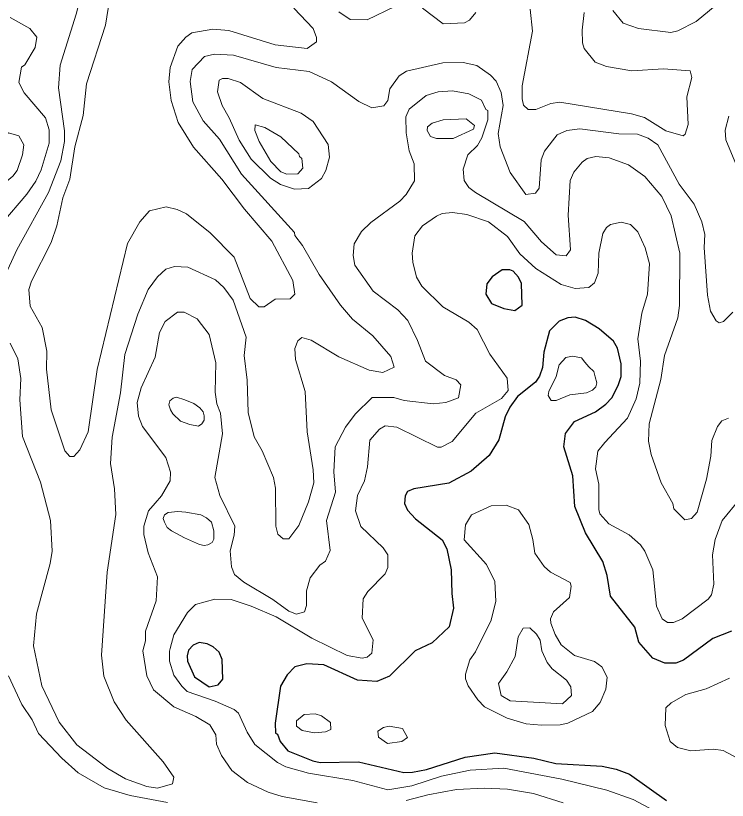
# Model space of a CAD drawing. Extents: x 673.3 to 698.5, y 6984.3 to 7012.3.
# Drawn here: x 675.365 to 676.583, y 6994.934 to 6996.277 of the extents above; entities that cross this region are included whole.
import ezdxf

# ---------------------------------------------------------------- set-up
doc = ezdxf.new("R2010")
doc.units = 0
doc.header["$LTSCALE"] = 0.032
doc.layers.add('1', color=7, linetype='Continuous', lineweight=25)
doc.layers.add('2', color=7, linetype='Continuous', lineweight=13)

msp = doc.modelspace()

# ---------------------------------------------------------------- linework, layer by layer
at = {"layer": '1'}
for points in [[(676.2189, 6995.7726), (676.2314, 6995.7819), (676.2307, 6995.8186), (676.2256, 6995.8296), (676.216, 6995.84), (676.2103, 6995.8425), (676.1976, 6995.8425), (676.1804, 6995.8305), (676.1714, 6995.8182), (676.1697, 6995.8005), (676.1794, 6995.7848), (676.2002, 6995.7758)], [(675.7183, 6995.175), (675.7128, 6995.1874), (675.7028, 6995.1966), (675.6924, 6995.2016), (675.6784, 6995.2039), (675.6686, 6995.1997), (675.6605, 6995.191), (675.6582, 6995.181), (675.6585, 6995.1721), (675.6705, 6995.1454), (675.6959, 6995.1284), (675.711, 6995.1319), (675.7192, 6995.1416)]]:
    msp.add_lwpolyline(points, close=True, dxfattribs=at)
msp.add_lwpolyline([(676.5901, 6995.2233), (676.5583, 6995.211), (676.5081, 6995.1738), (676.4947, 6995.169), (676.476, 6995.1687), (676.4552, 6995.1775), (676.4311, 6995.2045), (676.4245, 6995.2301), (676.3831, 6995.2836), (676.3772, 6995.3187), (676.3696, 6995.343), (676.3402, 6995.3921), (676.3219, 6995.4372), (676.3185, 6995.4897), (676.3032, 6995.5393), (676.3056, 6995.562), (676.3213, 6995.5828), (676.3572, 6995.5992), (676.3748, 6995.6121), (676.3851, 6995.6232), (676.396, 6995.6441), (676.4009, 6995.6595), (676.4009, 6995.6815), (676.3948, 6995.7079), (676.3878, 6995.7203), (676.3636, 6995.7414), (676.3401, 6995.7552), (676.3224, 6995.761), (676.3097, 6995.7602), (676.2949, 6995.7543), (676.2784, 6995.7376), (676.269, 6995.7015), (676.2665, 6995.6748), (676.2612, 6995.6602), (676.2545, 6995.6498), (676.2236, 6995.6252), (676.2104, 6995.6073), (676.2025, 6995.5907), (676.1917, 6995.5512), (676.1749, 6995.5244), (676.1441, 6995.4976), (676.1061, 6995.4769), (676.0461, 6995.4671), (676.0351, 6995.4626), (676.0314, 6995.4554), (676.0304, 6995.4419), (676.0351, 6995.4306), (676.0493, 6995.4156), (676.0946, 6995.3799), (676.1028, 6995.3644), (676.1101, 6995.3285), (676.111, 6995.2881), (676.1142, 6995.2629), (676.1067, 6995.2308), (676.0773, 6995.2036), (676.0485, 6995.19), (676.0044, 6995.1462), (675.983, 6995.1374), (675.9496, 6995.1399), (675.8919, 6995.1657), (675.8631, 6995.1674), (675.8425, 6995.1626), (675.8296, 6995.1489), (675.8178, 6995.1296), (675.8088, 6995.0659), (675.8096, 6995.049), (675.8127, 6995.0469), (675.8171, 6995.0346), (675.8306, 6995.0188), (675.873, 6995.0013), (675.8859, 6994.9989), (675.9516, 6994.9996), (676.0292, 6994.9818), (676.0437, 6994.9819), (676.068, 6994.9865), (676.1339, 6995.0077), (676.1847, 6995.0151), (676.2517, 6995.006), (676.2895, 6994.9972), (676.3686, 6994.9923), (676.3926, 6994.9871), (676.4155, 6994.9784), (676.4788, 6994.9338)], dxfattribs=at)
at = {"layer": '2'}
for points in [[(675.3315, 6995.8015), (675.3666, 6995.8767), (675.4205, 6995.9747), (675.4417, 6996.0289), (675.448, 6996.0621), (675.4481, 6996.0802), (675.4378, 6996.1537), (675.4407, 6996.1924), (675.468, 6996.2802), (675.4822, 6996.336), (675.4815, 6996.3566), (675.4779, 6996.3693), (675.4599, 6996.4028), (675.4513, 6996.4068), (675.4286, 6996.4068), (675.3734, 6996.3793), (675.3614, 6996.3759)], [(675.5254, 6996.3047), (675.5181, 6996.2614), (675.486, 6996.1607), (675.4798, 6996.1063), (675.466, 6996.0526), (675.457, 6995.9976), (675.4455, 6995.9657), (675.435, 6995.9175), (675.425, 6995.8891), (675.3918, 6995.8229), (675.3873, 6995.8088), (675.3893, 6995.7801), (675.4098, 6995.7436), (675.418, 6995.7029), (675.4172, 6995.6721), (675.425, 6995.6024), (675.4485, 6995.5324), (675.4574, 6995.5225), (675.4638, 6995.5228), (675.4745, 6995.5341), (675.4889, 6995.5646), (675.5041, 6995.6713), (675.5561, 6995.8875), (675.5771, 6995.9245), (675.5939, 6995.9432), (675.622, 6995.9499), (675.6408, 6995.9457), (675.6571, 6995.9381)], [(676.3867, 6996.2865), (676.4044, 6996.2645), (676.4309, 6996.2552), (676.4859, 6996.2489), (676.498, 6996.2515), (676.5298, 6996.2677), (676.5751, 6996.3058)], [(675.6571, 6995.9381), (675.6975, 6995.9058), (675.7387, 6995.8637), (675.7657, 6995.7934), (675.7806, 6995.7791), (675.7902, 6995.7791), (675.8087, 6995.792), (675.8346, 6995.7925), (675.8422, 6995.8008), (675.8393, 6995.8239), (675.8029, 6995.8915), (675.7563, 6995.9462), (675.7172, 6995.9977), (675.6691, 6996.0524), (675.6426, 6996.0944), (675.6305, 6996.1324), (675.6265, 6996.164), (675.629, 6996.1887), (675.6419, 6996.2252), (675.6556, 6996.2406), (675.6663, 6996.2479), (675.7018, 6996.2545), (675.7295, 6996.2522), (675.809, 6996.2274), (675.8637, 6996.2212), (675.8795, 6996.2327), (675.8796, 6996.2399), (675.874, 6996.2552), (675.8406, 6996.2904)], [(675.9177, 6996.2841), (675.937, 6996.2708), (675.9663, 6996.2701), (676.0138, 6996.2933)], [(676.0612, 6996.2903), (676.0965, 6996.2636), (676.1332, 6996.265), (676.1416, 6996.2698), (676.1523, 6996.2829)], [(676.2454, 6996.2885), (676.2494, 6996.2507), (676.2315, 6996.1575), (676.2314, 6996.1352), (676.2341, 6996.1242), (676.242, 6996.1167), (676.2548, 6996.117), (676.2806, 6996.1268), (676.296, 6996.1291), (676.4188, 6996.1096), (676.4411, 6996.1029), (676.4777, 6996.0801), (676.5073, 6996.0714), (676.5108, 6996.0746), (676.5156, 6996.0911), (676.5133, 6996.1383), (676.5221, 6996.1716), (676.5192, 6996.1832), (676.4737, 6996.1862), (676.4193, 6996.1828), (676.3761, 6996.1903), (676.3565, 6996.198), (676.3379, 6996.221), (676.3348, 6996.2311), (676.3341, 6996.2525), (676.338, 6996.2829)], [(675.3411, 6995.9214), (675.3838, 6995.9718), (675.3991, 6995.9941), (675.408, 6996.0133), (675.4219, 6996.0589), (675.4219, 6996.0822), (675.4157, 6996.1026), (675.3792, 6996.1455), (675.3699, 6996.1629), (675.3747, 6996.1891), (675.3801, 6996.1933), (675.398, 6996.223), (675.4007, 6996.2407), (675.3886, 6996.2556), (675.3552, 6996.2741)], [(676.5924, 6995.7695), (676.5765, 6995.7536), (676.5691, 6995.7513), (676.5636, 6995.7549), (676.5539, 6995.7713), (676.5491, 6995.7986), (676.5434, 6995.8804), (676.5442, 6995.9027), (676.5392, 6995.9247), (676.5262, 6995.9549), (676.5004, 6995.9889), (676.4639, 6996.0561), (676.4475, 6996.0678), (676.4293, 6996.0743), (676.3972, 6996.0753), (676.3301, 6996.0835), (676.308, 6996.081), (676.2917, 6996.0733), (676.2697, 6996.0455), (676.2641, 6996.0306), (676.2607, 6995.9819), (676.2547, 6995.9736), (676.2378, 6995.9715), (676.2109, 6996.0091), (676.194, 6996.0526), (676.1908, 6996.0758), (676.199, 6996.1237), (676.1956, 6996.146), (676.1873, 6996.1653), (676.1777, 6996.1755), (676.1538, 6996.192), (676.1305, 6996.1975), (676.096, 6996.1967), (676.0335, 6996.1823), (676.0213, 6996.1746), (676.0051, 6996.1519), (676.0017, 6996.1322), (675.9949, 6996.1231), (675.9745, 6996.1194), (675.9518, 6996.1307), (675.9055, 6996.1643), (675.8668, 6996.182), (675.8107, 6996.1885), (675.7373, 6996.2098), (675.7051, 6996.2113), (675.6877, 6996.2073), (675.6666, 6996.1852), (675.6631, 6996.1645), (675.6677, 6996.1299), (675.6855, 6996.0972), (675.7133, 6996.0659), (675.751, 6996.0061), (675.8419, 6995.9063), (675.8424, 6995.9012), (675.8553, 6995.884), (675.8839, 6995.8344), (675.9206, 6995.782), (675.941, 6995.7576), (675.9761, 6995.729), (676.007, 6995.6937), (676.0123, 6995.6756), (675.9933, 6995.6666), (675.9698, 6995.6705), (675.9177, 6995.6931)], [(676.5849, 6995.5884), (676.5735, 6995.5835), (676.5658, 6995.5739), (676.5565, 6995.5498), (676.5548, 6995.523), (676.5474, 6995.484), (676.5312, 6995.4274), (676.5214, 6995.4166), (676.5102, 6995.4142), (676.4912, 6995.4332), (676.4895, 6995.4421), (676.4695, 6995.4776), (676.4523, 6995.5259), (676.4482, 6995.5487), (676.4489, 6995.5784), (676.4691, 6995.6546), (676.4754, 6995.6958), (676.4979, 6995.76), (676.501, 6995.7811), (676.5018, 6995.8705), (676.4865, 6995.9347), (676.4709, 6995.9679), (676.4414, 6996.0023), (676.4137, 6996.0218), (676.3807, 6996.0339), (676.3579, 6996.0363), (676.3429, 6996.0328), (676.3345, 6996.0268), (676.3201, 6996.0096), (676.3138, 6995.9952), (676.3104, 6995.936), (676.3145, 6995.8762), (676.3069, 6995.8662), (676.2898, 6995.8681), (676.2645, 6995.89), (676.2353, 6995.9249), (676.1515, 6995.9746), (676.1404, 6995.9834), (676.1322, 6995.9952), (676.1306, 6996.0144), (676.1389, 6996.0389), (676.1553, 6996.0553), (676.1627, 6996.0683), (676.1727, 6996.0992), (676.1728, 6996.115), (676.1697, 6996.117), (676.1623, 6996.133), (676.1404, 6996.1438), (676.1121, 6996.1486), (676.088, 6996.147), (676.0673, 6996.1407), (676.0384, 6996.1175), (676.0327, 6996.104), (676.0329, 6996.0766), (676.0384, 6996.0462), (676.0465, 6996.0239), (676.0475, 6995.9945), (676.0331, 6995.9711), (676.0222, 6995.9597)], [(676.5854, 6996.1054), (676.5793, 6996.0813), (676.5801, 6996.0648), (676.6157, 6995.9796)], [(676.0222, 6995.9597), (675.9725, 6995.9231), (675.9564, 6995.9078), (675.9442, 6995.8868), (675.9424, 6995.8667), (675.9449, 6995.8502), (675.9765, 6995.8059), (676.0186, 6995.7736), (676.036, 6995.7553), (676.0526, 6995.7215), (676.0664, 6995.6859), (676.0985, 6995.6614), (676.1185, 6995.6538), (676.1266, 6995.6453), (676.1225, 6995.6232), (676.1007, 6995.6152), (676.0794, 6995.6129), (676.0298, 6995.6185), (676.0117, 6995.6236), (675.9751, 6995.6234), (675.9458, 6995.5951), (675.9292, 6995.5727), (675.9113, 6995.5393), (675.909, 6995.4963), (675.9122, 6995.4613), (675.8967, 6995.413), (675.9031, 6995.3615), (675.895, 6995.3433), (675.8853, 6995.3365), (675.8689, 6995.315), (675.8626, 6995.2926), (675.8627, 6995.2675), (675.8591, 6995.2569), (675.8453, 6995.2528), (675.8322, 6995.2579), (675.805, 6995.2777), (675.7554, 6995.3076), (675.7389, 6995.3204), (675.7338, 6995.3339), (675.7315, 6995.361), (675.7387, 6995.3881), (675.7396, 6995.4032), (675.714, 6995.4559), (675.7055, 6995.4865), (675.7184, 6995.5617), (675.715, 6995.5968), (675.7087, 6995.6126), (675.7058, 6995.6328), (675.707, 6995.6829), (675.6955, 6995.7317), (675.6754, 6995.7584), (675.6529, 6995.77), (675.6413, 6995.77), (675.6207, 6995.7537), (675.6106, 6995.7347), (675.6036, 6995.6926), (675.5793, 6995.6402), (675.5725, 6995.6151), (675.5748, 6995.5914), (675.5816, 6995.574), (675.6214, 6995.521), (675.6296, 6995.4959), (675.6289, 6995.481), (675.6143, 6995.4551), (675.6034, 6995.4426), (675.5921, 6995.4294), (675.5841, 6995.4033), (675.5841, 6995.389), (675.5912, 6995.3577), (675.6075, 6995.3167), (675.6051, 6995.2752), (675.5866, 6995.2238), (675.5865, 6995.2071), (675.5825, 6995.1896), (675.5893, 6995.1472), (675.6003, 6995.1233), (675.6351, 6995.0937), (675.6731, 6995.0776), (675.6971, 6995.0631), (675.707, 6995.046), (675.7086, 6995.03), (675.7167, 6995.0105), (675.7346, 6994.9852), (675.7615, 6994.9645), (675.797, 6994.9476), (675.8208, 6994.9406), (675.8807, 6994.9296)], [(676.603, 6995.4485), (676.5739, 6995.4131), (676.5622, 6995.3802), (676.5573, 6995.3545), (676.5597, 6995.3038), (676.5557, 6995.2857), (676.5501, 6995.2784), (676.5057, 6995.2446), (676.4908, 6995.2383), (676.4804, 6995.2381), (676.4714, 6995.2448), (676.4619, 6995.2662), (676.4553, 6995.3284), (676.4415, 6995.3607), (676.434, 6995.3712), (676.415, 6995.3887), (676.3802, 6995.4073), (676.3647, 6995.4247), (676.3627, 6995.4318), (676.3627, 6995.4754), (676.357, 6995.5012), (676.3613, 6995.5319), (676.3733, 6995.5464), (676.4122, 6995.5885), (676.427, 6995.6213), (676.4333, 6995.6481), (676.4343, 6995.6857), (676.4294, 6995.7242), (676.4368, 6995.7679), (676.4465, 6995.8007), (676.4498, 6995.8527), (676.4425, 6995.8797), (676.4294, 6995.9074), (676.4169, 6995.9199), (676.4009, 6995.9239), (676.3828, 6995.9201), (676.3761, 6995.915), (676.3699, 6995.9046), (676.3627, 6995.8708), (676.3618, 6995.8366), (676.3554, 6995.82), (676.3458, 6995.8122), (676.3225, 6995.81), (676.2986, 6995.8171), (676.2549, 6995.8447), (676.2276, 6995.8699), (676.2063, 6995.8995), (676.1739, 6995.9246), (676.1368, 6995.937), (676.1126, 6995.9402), (676.0948, 6995.9385), (676.0847, 6995.9344), (676.0608, 6995.9175), (676.0479, 6995.9005), (676.0434, 6995.8709), (676.0442, 6995.8553), (676.0508, 6995.8294), (676.0596, 6995.8141), (676.0958, 6995.7789), (676.1403, 6995.7529), (676.1547, 6995.74), (676.1765, 6995.6978), (676.2059, 6995.6565), (676.2078, 6995.6359), (676.1963, 6995.622), (676.1525, 6995.5966), (676.1117, 6995.5484), (676.093, 6995.5387), (676.0866, 6995.5387), (676.0168, 6995.5728), (675.9972, 6995.5753), (675.9872, 6995.5696), (675.971, 6995.5507), (675.9668, 6995.5051), (675.9618, 6995.4807), (675.9496, 6995.4561), (675.9465, 6995.4296), (675.9553, 6995.403), (675.9935, 6995.3663), (676.0016, 6995.3542), (676.0019, 6995.3324), (675.997, 6995.3215), (675.9673, 6995.2916), (675.9593, 6995.2788), (675.9579, 6995.2459), (675.9765, 6995.2089), (675.9741, 6995.1856), (675.9665, 6995.1792), (675.9576, 6995.1772), (675.932, 6995.1817), (675.8715, 6995.2113), (675.8107, 6995.2479), (675.7676, 6995.2666), (675.7337, 6995.278), (675.7057, 6995.2782), (675.6726, 6995.2689)], [(675.9177, 6995.6931), (675.8706, 6995.7217), (675.8544, 6995.7261), (675.8474, 6995.7207), (675.8423, 6995.7078), (675.8437, 6995.6889), (675.8602, 6995.6337), (675.8634, 6995.565), (675.874, 6995.4997), (675.8747, 6995.4777), (675.8657, 6995.4448), (675.8495, 6995.4044), (675.8319, 6995.3818), (675.8225, 6995.3816), (675.8131, 6995.3898), (675.8097, 6995.4032), (675.8096, 6995.4682), (675.8057, 6995.4868), (675.7863, 6995.5324), (675.7728, 6995.5561), (675.7625, 6995.5982), (675.7607, 6995.6535), (675.7559, 6995.6956), (675.759, 6995.7268), (675.7371, 6995.7904), (675.721, 6995.8121), (675.7065, 6995.8251), (675.6591, 6995.8466), (675.6367, 6995.848), (675.6215, 6995.8433), (675.6071, 6995.8305), (675.5915, 6995.8086), (675.5735, 6995.7662), (675.5514, 6995.6972), (675.544, 6995.6317), (675.5295, 6995.5558), (675.5271, 6995.5106), (675.5336, 6995.4672), (675.536, 6995.4232), (675.5214, 6995.3248), (675.5116, 6995.1824), (675.5157, 6995.1467), (675.5331, 6995.1024), (675.5535, 6995.071), (675.6171, 6994.9999), (675.6353, 6994.9735), (675.6328, 6994.9622), (675.6074, 6994.9549), (675.5892, 6994.9574), (675.5526, 6994.9709), (675.5223, 6994.9884), (675.4694, 6995.0287), (675.4389, 6995.0677), (675.4093, 6995.1297), (675.3952, 6995.1986), (675.4001, 6995.2532), (675.4236, 6995.3392), (675.4268, 6995.3605), (675.4243, 6995.4132), (675.407, 6995.4787), (675.3761, 6995.5569), (675.3716, 6995.6198), (675.3731, 6995.6559), (675.368, 6995.6901), (675.3553, 6995.7168)], [(675.6726, 6995.2689), (675.6589, 6995.2553), (675.6355, 6995.2173), (675.629, 6995.1939), (675.6276, 6995.189), (675.6277, 6995.1719), (675.6355, 6995.1484), (675.6487, 6995.1292), (675.6584, 6995.12), (675.706, 6995.1036), (675.7385, 6995.0895), (675.7462, 6995.083), (675.7609, 6995.0507), (675.774, 6995.0297), (675.8127, 6994.9989), (675.8272, 6994.9914), (675.866, 6994.9802), (675.9419, 6994.9678), (676.0016, 6994.9516), (676.0425, 6994.9588), (676.0933, 6994.9752), (676.1429, 6994.9856), (676.2001, 6994.9891), (676.2997, 6994.9703), (676.3767, 6994.9515), (676.4216, 6994.9355), (676.5093, 6994.8884)], [(675.6246, 6994.9301), (675.5605, 6994.9421), (675.516, 6994.9551), (675.4717, 6994.981), (675.4436, 6995.006), (675.4034, 6995.0483), (675.3929, 6995.0716), (675.3749, 6995.0979), (675.352, 6995.147)], [(676.5866, 6995.1429), (676.5469, 6995.1248), (676.5116, 6995.1152), (676.4867, 6995.1007), (676.4775, 6995.092), (676.4767, 6995.0621), (676.485, 6995.0346), (676.4973, 6995.0241), (676.5202, 6995.0188), (676.5595, 6995.0215), (676.576, 6995.0191), (676.6075, 6995.0022)], [(676.0328, 6994.9336), (676.0702, 6994.9434), (676.1194, 6994.9524), (676.1667, 6994.9549), (676.2065, 6994.9532), (676.2513, 6994.9458), (676.3018, 6994.9294)]]:
    msp.add_lwpolyline(points, dxfattribs=at)
for points in [[(675.8883, 6995.9984), (675.8954, 6996.0124), (675.9016, 6996.035), (675.8994, 6996.0568), (675.8736, 6996.0961), (675.8531, 6996.1103), (675.7879, 6996.1358), (675.7496, 6996.1628), (675.7282, 6996.1698), (675.7185, 6996.1698), (675.7127, 6996.1672), (675.7103, 6996.1472), (675.718, 6996.1235), (675.7301, 6996.1026), (675.7469, 6996.064), (675.7678, 6996.0319), (675.8007, 6995.9992), (675.8181, 6995.9882), (675.842, 6995.9802), (675.866, 6995.9816)], [(675.8546, 6996.0331), (675.8506, 6996.0362), (675.8494, 6996.0411), (675.8186, 6996.0697), (675.7912, 6996.0862), (675.7746, 6996.0905), (675.7737, 6996.0808), (675.7811, 6996.0622), (675.8014, 6996.0278), (675.8186, 6996.01), (675.8286, 6996.006), (675.8474, 6996.0065), (675.8561, 6996.0162)], [(676.1137, 6996.0671), (676.1484, 6996.0831), (676.1499, 6996.0892), (676.1359, 6996.1006), (676.0966, 6996.0991), (676.0774, 6996.0936), (676.0697, 6996.0869), (676.0688, 6996.081), (676.0745, 6996.0705), (676.0847, 6996.0669)], [(675.3121, 6996.0519), (675.3212, 6996.0552), (675.352, 6996.0769), (675.3699, 6996.0719), (675.3787, 6996.0561), (675.3764, 6996.0394), (675.3669, 6996.0125), (675.3599, 6996.0027), (675.3086, 6995.9612), (675.2708, 6995.9428), (675.2527, 6995.9419), (675.2378, 6995.9505), (675.2339, 6995.9682), (675.2373, 6995.9845), (675.2431, 6995.9943), (675.2596, 6996.0123)], [(676.318, 6995.6942), (676.3332, 6995.6917), (676.3389, 6995.684), (676.3455, 6995.6761), (676.3546, 6995.6681), (676.3568, 6995.6593), (676.3593, 6995.6488), (676.3579, 6995.6418), (676.3523, 6995.6361), (676.3419, 6995.6316), (676.3132, 6995.6284), (676.2901, 6995.6186), (676.2811, 6995.6187), (676.2763, 6995.627), (676.2772, 6995.634), (676.2897, 6995.6594), (676.2951, 6995.6796), (676.3062, 6995.6923)], [(675.6696, 6995.6132), (675.6544, 6995.6198), (675.6399, 6995.6243), (675.6344, 6995.6225), (675.6287, 6995.6182), (675.6266, 6995.6113), (675.6296, 6995.6026), (675.6335, 6995.5954), (675.6467, 6995.5829), (675.6628, 6995.5772), (675.6775, 6995.5746), (675.6833, 6995.5785), (675.6872, 6995.5849), (675.6872, 6995.5922), (675.6856, 6995.5991), (675.6797, 6995.6058)], [(676.1788, 6995.2424), (676.1866, 6995.2751), (676.185, 6995.3088), (676.1704, 6995.3376), (676.1323, 6995.3798), (676.1345, 6995.4057), (676.145, 6995.4225), (676.1785, 6995.4383), (676.2043, 6995.4393), (676.2253, 6995.4314), (676.2428, 6995.4059), (676.2501, 6995.3805), (676.2533, 6995.3568), (676.2694, 6995.334), (676.2803, 6995.3246), (676.3138, 6995.3069), (676.3153, 6995.3006), (676.3128, 6995.2814), (676.2855, 6995.2564), (676.2804, 6995.2444), (676.2805, 6995.237), (676.2879, 6995.218), (676.2985, 6995.2001), (676.3211, 6995.1821), (676.3553, 6995.1714), (676.3683, 6995.1623), (676.3771, 6995.1447), (676.3748, 6995.1242), (676.365, 6995.1015), (676.3523, 6995.0857), (676.3097, 6995.0662), (676.2969, 6995.0632), (676.265, 6995.0623), (676.2385, 6995.065), (676.2061, 6995.0743), (676.167, 6995.0937), (676.1557, 6995.1057), (676.139, 6995.1301), (676.1346, 6995.1421), (676.1345, 6995.1498), (676.1418, 6995.1744), (676.1518, 6995.188)], [(675.6813, 6995.4229), (675.691, 6995.4177), (675.6996, 6995.41), (675.7038, 6995.3956), (675.7037, 6995.3808), (675.7007, 6995.3756), (675.6936, 6995.3714), (675.6871, 6995.3701), (675.6795, 6995.3719), (675.6534, 6995.3832), (675.6311, 6995.3951), (675.6241, 6995.401), (675.6192, 6995.41), (675.6171, 6995.4164), (675.6191, 6995.4228), (675.6254, 6995.4266), (675.6419, 6995.4287), (675.6557, 6995.4273)], [(676.2055, 6995.1537), (676.2197, 6995.1803), (676.225, 6995.2138), (676.2334, 6995.2284), (676.245, 6995.2292), (676.2559, 6995.2185), (676.2623, 6995.2081), (676.2655, 6995.1899), (676.2745, 6995.1701), (676.2828, 6995.1593), (676.3074, 6995.1395), (676.3151, 6995.1283), (676.3161, 6995.1131), (676.3005, 6995.0993), (676.211, 6995.1042), (676.1958, 6995.1135), (676.1909, 6995.1339)], [(675.8879, 6995.0783), (675.9034, 6995.0674), (675.904, 6995.0553), (675.8948, 6995.0509), (675.8762, 6995.0493), (675.8548, 6995.0534), (675.8454, 6995.061), (675.8451, 6995.0701), (675.8583, 6995.0808), (675.8772, 6995.0818)], [(675.994, 6995.0583), (676.0038, 6995.0606), (676.0265, 6995.0567), (676.0352, 6995.0414), (676.0255, 6995.0348), (676.0011, 6995.0314), (675.9856, 6995.0422), (675.9844, 6995.0523)]]:
    msp.add_lwpolyline(points, close=True, dxfattribs=at)

doc.saveas('drawing.dxf')
